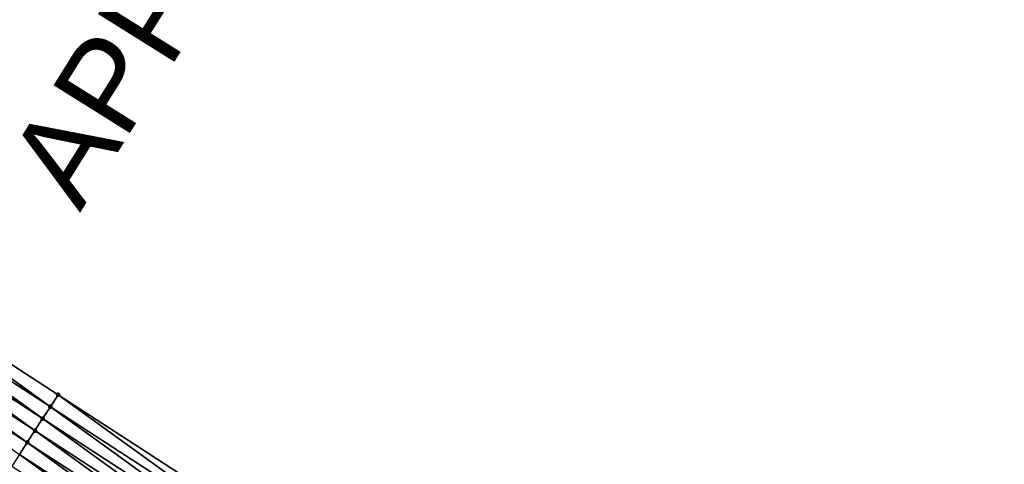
# Model space of a CAD drawing. Header units: feet. Extents: x 2017424 to 2024169, y 808042 to 818730.
# Tile 267 of 329: x 2021634 to 2021703, y 815027 to 815058. Entities that reach past the tile are written whole.
import ezdxf
from ezdxf.enums import TextEntityAlignment as Align

# ---------------------------------------------------------------- set-up
doc = ezdxf.new("R2010")
doc.units = ezdxf.units.FT
doc.header["$MEASUREMENT"] = 0
doc.layers.add('I-77-MM15-17_NB-Surface-BORDER', color=7, linetype='Continuous')
doc.layers.add('I-77-MM15-17_NB-Surface-TIN', color=7, linetype='Continuous')
for name, color, linetype, lineweight in [('NB-Road Shots', 141, 'Continuous', 100), ('NB-Road X-Section', 40, 'Continuous', 13), ('Notes', 3, 'Continuous', 100)]:
    doc.layers.add(name, color=color, linetype=linetype, lineweight=lineweight)
doc.styles.add('Style-Arial', font='arial.ttf')

msp = doc.modelspace()

# ---------------------------------------------------------------- linework, layer by layer
at = {"layer": 'I-77-MM15-17_NB-Surface-BORDER', "color": 3, "linetype": 'Continuous', "lineweight": -3}
msp.add_polyline3d([(2021584.339548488, 815061.2717490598, 243.9029914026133), (2021602.11297352, 815052.6646779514, 244.2960806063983), (2021619.437334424, 815042.624514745, 244.5814149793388), (2021636.213578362, 815031.7479354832, 245.096858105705), (2021653.000137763, 815020.8541687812, 245.475953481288), (2021669.768746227, 815009.9644642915, 245.9597472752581), (2021685.990390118, 814998.2375994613, 246.5423131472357), (2021702.757227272, 814987.3490452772, 247.1013863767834), (2021718.978525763, 814975.6224047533, 247.6986291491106)], dxfattribs=at)
at = {"layer": 'I-77-MM15-17_NB-Surface-TIN', "color": 128, "linetype": 'Continuous', "lineweight": -3}
for points in [[(2021635.669274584, 815030.9090472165, 245.1136189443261), (2021619.437334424, 815042.624514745, 244.5814149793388), (2021618.892886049, 815041.7857202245, 244.6062659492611)], [(2021635.669274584, 815030.9090472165, 245.1136189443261), (2021636.213578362, 815031.7479354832, 245.096858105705), (2021619.437334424, 815042.624514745, 244.5814149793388)], [(2021635.124779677, 815030.0702828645, 245.1410732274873), (2021618.892886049, 815041.7857202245, 244.6062659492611), (2021618.348411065, 815040.9469429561, 244.6326057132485)], [(2021635.124779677, 815030.0702828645, 245.1410732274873), (2021635.669274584, 815030.9090472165, 245.1136189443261), (2021618.892886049, 815041.7857202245, 244.6062659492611)], [(2021634.580622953, 815029.2312992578, 245.1496065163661), (2021618.348411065, 815040.9469429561, 244.6326057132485), (2021617.803990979, 815040.108130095, 244.6558739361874)], [(2021634.580622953, 815029.2312992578, 245.1496065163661), (2021635.124779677, 815030.0702828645, 245.1410732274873), (2021618.348411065, 815040.9469429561, 244.6326057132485)], [(2021634.036289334, 815028.3924303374, 245.1680368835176), (2021617.803990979, 815040.108130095, 244.6558739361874), (2021617.259596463, 815039.2693006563, 244.6777115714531)], [(2021634.036289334, 815028.3924303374, 245.1680368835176), (2021634.580622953, 815029.2312992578, 245.1496065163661), (2021617.803990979, 815040.108130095, 244.6558739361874)], [(2021633.491862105, 815027.5536221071, 245.1917046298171), (2021634.036289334, 815028.3924303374, 245.1680368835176), (2021617.259596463, 815039.2693006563, 244.6777115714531)], [(2021652.454899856, 815020.015887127, 245.5013422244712), (2021636.213578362, 815031.7479354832, 245.096858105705), (2021635.669274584, 815030.9090472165, 245.1136189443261)], [(2021652.454899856, 815020.015887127, 245.5013422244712), (2021653.000137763, 815020.8541687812, 245.475953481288), (2021636.213578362, 815031.7479354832, 245.096858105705)], [(2021651.909671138, 815019.1775995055, 245.5263404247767), (2021635.669274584, 815030.9090472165, 245.1136189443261), (2021635.124779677, 815030.0702828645, 245.1410732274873)], [(2021651.909671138, 815019.1775995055, 245.5263404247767), (2021652.454899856, 815020.015887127, 245.5013422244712), (2021635.669274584, 815030.9090472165, 245.1136189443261)], [(2021651.3644448, 815018.3393103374, 245.5512374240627), (2021635.124779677, 815030.0702828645, 245.1410732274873), (2021634.580622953, 815029.2312992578, 245.1496065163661)], [(2021651.3644448, 815018.3393103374, 245.5512374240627), (2021651.909671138, 815019.1775995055, 245.5263404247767), (2021635.124779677, 815030.0702828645, 245.1410732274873)], [(2021650.819213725, 815017.5010242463, 245.5763357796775), (2021634.580622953, 815029.2312992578, 245.1496065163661), (2021634.036289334, 815028.3924303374, 245.1680368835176)], [(2021650.819213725, 815017.5010242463, 245.5763357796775), (2021651.3644448, 815018.3393103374, 245.5512374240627), (2021634.580622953, 815029.2312992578, 245.1496065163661)], [(2021650.274005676, 815016.6627232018, 245.6004555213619), (2021634.036289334, 815028.3924303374, 245.1680368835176), (2021633.491862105, 815027.5536221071, 245.1917046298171)], [(2021650.274005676, 815016.6627232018, 245.6004555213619), (2021650.819213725, 815017.5010242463, 245.5763357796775), (2021634.036289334, 815028.3924303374, 245.1680368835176)], [(2021649.728847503, 815015.8243897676, 245.6224554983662), (2021633.491862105, 815027.5536221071, 245.1917046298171), (2021632.947448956, 815026.7148047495, 245.2145846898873)], [(2021649.728847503, 815015.8243897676, 245.6224554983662), (2021650.274005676, 815016.6627232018, 245.6004555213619), (2021633.491862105, 815027.5536221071, 245.1917046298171)]]:
    msp.add_3dface(points, dxfattribs=at)
at = {"layer": 'NB-Road Shots', "lineweight": 100}
for p in [(2021636.213578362, 815031.7479354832, 245.096858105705), (2021635.669274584, 815030.9090472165, 245.1136189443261), (2021635.124779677, 815030.0702828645, 245.1410732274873), (2021634.580622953, 815029.2312992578, 245.1496065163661), (2021634.036289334, 815028.3924303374, 245.1680368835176)]:
    msp.add_point(p, dxfattribs=at)
at = {"layer": 'NB-Road X-Section', "extrusion": (0.8388921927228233, -0.5438808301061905, 0.02129628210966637), "elevation": 1252659.912118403, "flags": 128}
msp.add_lwpolyline([(1783657.470590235, -26437.89790923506), (1783656.470590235, -26437.88114459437), (1783655.470590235, -26437.85368408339), (1783654.470590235, -26437.8451488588), (1783653.470590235, -26437.82671431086), (1783652.470590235, -26437.80304119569), (1783651.470590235, -26437.78015594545), (1783650.470590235, -26437.7554680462), (1783649.470590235, -26437.73044030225), (1783648.470590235, -26437.6976712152), (1783647.470590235, -26437.66734748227), (1783646.470590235, -26437.63967440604), (1783645.470590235, -26437.61320014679), (1783644.470590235, -26437.58615689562), (1783643.470590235, -26437.5624426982), (1783642.470590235, -26437.54031409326), (1783641.470590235, -26437.51659318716), (1783640.470590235, -26437.49064414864), (1783639.470590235, -26437.46327752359), (1783638.470590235, -26437.43673363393), (1783638.421369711, -26437.43582890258), (1783637.470590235, -26437.43493003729), (1783636.470590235, -26437.42063436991), (1783635.470590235, -26437.41149540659), (1783634.470590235, -26437.39237766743), (1783633.470590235, -26437.37303573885), (1783632.470590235, -26437.35374683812), (1783631.470590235, -26437.33645046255), (1783630.470590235, -26437.32537619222), (1783629.470590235, -26437.31353539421), (1783628.470590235, -26437.30345091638), (1783627.470590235, -26437.29205025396), (1783626.470590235, -26437.28074962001), (1783626.08641733, -26437.27686771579), (1783625.958798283, -26437.2774836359), (1783625.470590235, -26437.28301242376), (1783624.470590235, -26437.30304962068)], dxfattribs=at)

# ---------------------------------------------------------------- texts
at = {"layer": 'Notes', "style": 'Style-Arial'}
msp.add_text('APPROACH SLAB', height=6.343969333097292, rotation=57.98514592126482, dxfattribs=at).set_placement((2021632.370511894, 815047.8975457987, -590.8548859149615), align=Align.TOP_LEFT)

doc.saveas('drawing.dxf')
